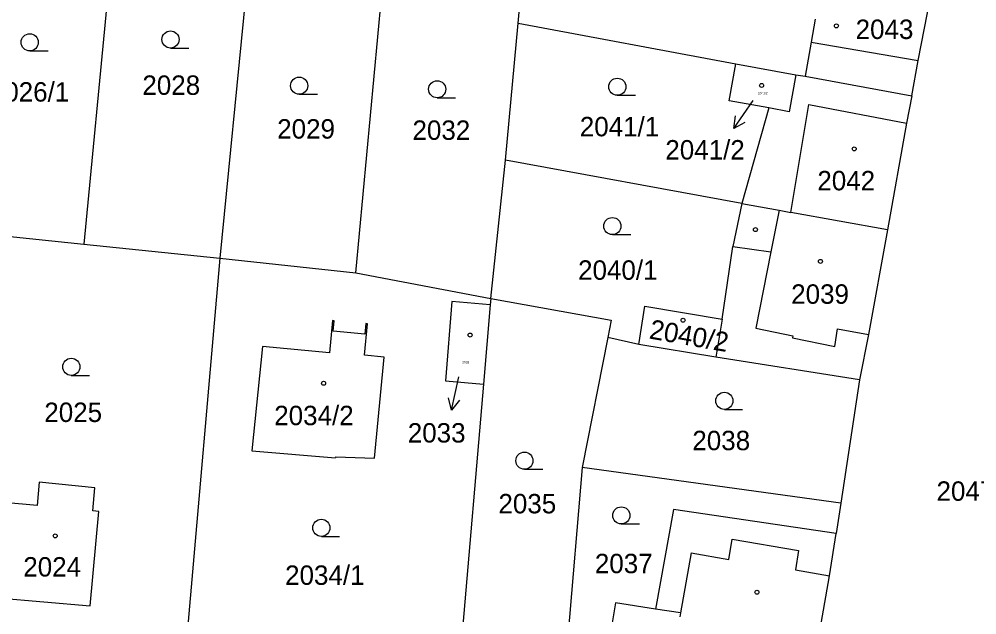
# Model space of a CAD drawing. Extents: x -755819 to -753140, y -1169796 to -1166000.
# Drawn here: x -755441 to -755357.1, y -1168053.8 to -1168001.6 of the extents above; entities that cross this region are included whole.
import ezdxf

# ---------------------------------------------------------------- set-up
doc = ezdxf.new("R2010")
doc.units = 0
for name, color, linetype in [('Vrstva 1', 7, 'Continuous'), ('Vrstva 16', 7, 'Continuous'), ('Vrstva 18', 7, 'Continuous'), ('Vrstva 19', 7, 'Continuous'), ('Vrstva 25', 7, 'Continuous'), ('Vrstva 4', 7, 'Continuous')]:
    doc.layers.add(name, color=color, linetype=linetype)

msp = doc.modelspace()

# ---------------------------------------------------------------- linework, layer by layer
at = {"layer": 'Vrstva 1'}
for p, q in [((-755432.49, -1167991.92), (-755435.29, -1168021.3)), ((-755397.28, -1168001.97), (-755396.64, -1167995.15)), ((-755420.82, -1167996.39), (-755423.38, -1168022.54)), ((-755411.48, -1168023.81), (-755409.03, -1167997.52)), ((-755362.29, -1168005.24), (-755360.72, -1167997.34)), ((-755371.29, -1168001.6), (-755371.65, -1168003.62)), ((-755398.39, -1168013.96), (-755397.28, -1168001.97)), ((-755397.28, -1168001.97), (-755378.23, -1168005.52)), ((-755371.65, -1168003.62), (-755372.17, -1168006.61)), ((-755378.82, -1168008.75), (-755378.23, -1168005.52)), ((-755378.23, -1168005.52), (-755372.98, -1168006.48)), ((-755362.83, -1168008.32), (-755362.29, -1168005.24)), ((-755372.98, -1168006.48), (-755373.57, -1168009.72)), ((-755372.98, -1168006.48), (-755372.17, -1168006.61)), ((-755372.17, -1168006.61), (-755362.83, -1168008.32)), ((-755362.83, -1168008.32), (-755363.29, -1168010.72)), ((-755375.34, -1168009.39), (-755378.82, -1168008.75)), ((-755375.34, -1168009.39), (-755377.72, -1168017.75)), ((-755373.57, -1168009.72), (-755375.34, -1168009.39)), ((-755363.29, -1168010.72), (-755364.97, -1168020.05)), ((-755399.69, -1168026.07), (-755398.39, -1168013.96)), ((-755377.72, -1168017.75), (-755398.39, -1168013.96)), ((-755377.72, -1168017.75), (-755378.5, -1168021.52)), ((-755377.72, -1168017.75), (-755374.44, -1168018.35)), ((-755374.44, -1168018.35), (-755373.41, -1168018.54)), ((-755364.97, -1168020.05), (-755373.41, -1168018.54)), ((-755447.74, -1168020.04), (-755435.29, -1168021.3)), ((-755364.97, -1168020.05), (-755366.62, -1168029.22)), ((-755435.29, -1168021.3), (-755423.38, -1168022.54)), ((-755379.42, -1168027.87), (-755378.5, -1168021.52)), ((-755423.38, -1168022.54), (-755426.37, -1168056.66)), ((-755423.38, -1168022.54), (-755411.48, -1168023.81)), ((-755411.48, -1168023.81), (-755399.69, -1168026.07)), ((-755399.69, -1168026.07), (-755399.74, -1168026.61)), ((-755399.69, -1168026.07), (-755389.15, -1168027.97)), ((-755403.08, -1168026.32), (-755403.65, -1168033.28)), ((-755399.74, -1168026.61), (-755403.08, -1168026.32)), ((-755399.74, -1168026.61), (-755400.33, -1168033.58)), ((-755386.74, -1168030.1), (-755386.19, -1168026.75)), ((-755386.19, -1168026.75), (-755379.42, -1168027.87)), ((-755413.54, -1168027.99), (-755413.81, -1168030.84)), ((-755413.38, -1168028.01), (-755413.54, -1168027.99)), ((-755413.47, -1168028.93), (-755413.38, -1168028.01)), ((-755410.73, -1168031.04), (-755410.46, -1168028.29)), ((-755410.62, -1168028.27), (-755410.71, -1168029.2)), ((-755410.46, -1168028.29), (-755410.62, -1168028.27)), ((-755389.15, -1168027.97), (-755389.44, -1168029.47)), ((-755379.42, -1168027.87), (-755379.99, -1168031.21)), ((-755410.71, -1168029.2), (-755413.47, -1168028.93)), ((-755389.44, -1168029.47), (-755391.69, -1168040.86)), ((-755386.74, -1168030.1), (-755389.44, -1168029.47)), ((-755366.62, -1168029.22), (-755367.4, -1168033.19)), ((-755419.66, -1168030.26), (-755420.59, -1168039.41)), ((-755413.81, -1168030.84), (-755419.66, -1168030.26)), ((-755379.99, -1168031.21), (-755386.74, -1168030.1)), ((-755409.02, -1168031.2), (-755410.73, -1168031.04)), ((-755409.87, -1168040.06), (-755409.02, -1168031.2)), ((-755367.4, -1168033.19), (-755379.99, -1168031.21)), ((-755403.65, -1168033.28), (-755400.33, -1168033.58)), ((-755400.33, -1168033.58), (-755402.48, -1168058.74)), ((-755367.4, -1168033.19), (-755369.05, -1168044)), ((-755420.59, -1168039.41), (-755413.26, -1168040.02)), ((-755413.23, -1168039.94), (-755413.26, -1168040.02)), ((-755413.23, -1168039.94), (-755409.87, -1168040.06)), ((-755391.69, -1168040.86), (-755393.26, -1168059.55)), ((-755369.05, -1168044), (-755391.69, -1168040.86)), ((-755439.19, -1168042.14), (-755439.39, -1168044.19)), ((-755434.32, -1168042.64), (-755439.19, -1168042.14)), ((-755434.51, -1168044.66), (-755434.32, -1168042.64)), ((-755439.39, -1168044.19), (-755442.3, -1168043.92)), ((-755383.7, -1168044.55), (-755385.26, -1168053.26)), ((-755369.46, -1168046.65), (-755383.7, -1168044.55)), ((-755369.05, -1168044), (-755369.46, -1168046.65)), ((-755434.73, -1168052.97), (-755433.99, -1168044.71)), ((-755433.99, -1168044.71), (-755434.51, -1168044.66)), ((-755370.04, -1168050.36), (-755369.46, -1168046.65)), ((-755371.06, -1168056.13), (-755370.04, -1168050.36)), ((-755443.02, -1168052.25), (-755434.73, -1168052.97)), ((-755388.77, -1168052.72), (-755389.92, -1168059.58)), ((-755385.26, -1168053.26), (-755388.77, -1168052.72)), ((-755383.08, -1168053.59), (-755385.26, -1168053.26)), ((-755383.08, -1168053.59), (-755383.14, -1168053.94))]:
    msp.add_line(p, q, dxfattribs=at)
at = {"layer": 'Vrstva 16'}
for p, q in [((-755378.42, -1168011.195), (-755376.71, -1168008.73)), ((-755403.115, -1168035.85), (-755402.47, -1168032.92))]:
    msp.add_line(p, q, dxfattribs=at)
for points in [[(-755377.439, -1168010.658), (-755378.42, -1168011.195), (-755378.261, -1168010.088)], [(-755402.411, -1168034.981), (-755403.115, -1168035.85), (-755403.388, -1168034.766)]]:
    msp.add_lwpolyline(points, dxfattribs=at)
at = {"layer": 'Vrstva 25'}
for p, q in [((-755440.03, -1168004.39), (-755438.43, -1168004.39)), ((-755427.71, -1168004.14), (-755426.11, -1168004.14)), ((-755416.45, -1168008.19), (-755414.85, -1168008.19)), ((-755404.37, -1168008.5), (-755402.77, -1168008.5)), ((-755388.61, -1168008.28), (-755387.01, -1168008.28)), ((-755389.04, -1168020.48), (-755387.44, -1168020.48)), ((-755436.39, -1168032.8), (-755434.79, -1168032.8)), ((-755379.24, -1168035.78), (-755377.64, -1168035.78)), ((-755396.74, -1168041.02), (-755395.14, -1168041.02)), ((-755388.26, -1168045.81), (-755386.66, -1168045.81)), ((-755414.51, -1168046.9), (-755412.91, -1168046.9))]:
    msp.add_line(p, q, dxfattribs=at)
for centre, radius in [((-755427.71, -1168003.39), 0.75), ((-755369.44, -1168002.2), 0.175), ((-755440.03, -1168003.64), 0.75), ((-755416.45, -1168007.44), 0.75), ((-755388.61, -1168007.53), 0.75), ((-755404.37, -1168007.75), 0.75), ((-755375.98, -1168007.42), 0.175), ((-755367.88, -1168012.97), 0.175), ((-755389.04, -1168019.73), 0.75), ((-755376.52, -1168020.04), 0.175), ((-755370.83, -1168022.82), 0.175), ((-755382.86, -1168027.97), 0.175), ((-755401.49, -1168029.27), 0.175), ((-755436.39, -1168032.05), 0.75), ((-755414.31, -1168033.49), 0.175), ((-755379.24, -1168035.03), 0.75), ((-755396.74, -1168040.27), 0.75), ((-755388.26, -1168045.06), 0.75), ((-755414.51, -1168046.15), 0.75), ((-755437.8, -1168046.85), 0.175), ((-755376.39, -1168051.78), 0.175)]:
    msp.add_circle(centre, radius, dxfattribs=at)
at = {"layer": 'Vrstva 4'}
for p, q in [((-755371.65, -1168003.62), (-755362.29, -1168005.24)), ((-755373.41, -1168018.54), (-755371.86, -1168009.09)), ((-755371.86, -1168009.09), (-755363.29, -1168010.72)), ((-755374.44, -1168018.35), (-755375.16, -1168021.99)), ((-755378.5, -1168021.52), (-755375.16, -1168021.99)), ((-755375.16, -1168021.99), (-755376.48, -1168028.67)), ((-755376.48, -1168028.67), (-755373.24, -1168029.33)), ((-755373.24, -1168029.33), (-755373.28, -1168029.52)), ((-755373.28, -1168029.52), (-755369.57, -1168030.28)), ((-755369.57, -1168030.28), (-755369.34, -1168028.72)), ((-755369.34, -1168028.72), (-755366.62, -1168029.22)), ((-755378.85, -1168048.92), (-755378.55, -1168047.15)), ((-755378.55, -1168047.15), (-755372.74, -1168048.12)), ((-755382.16, -1168048.33), (-755383.08, -1168053.59)), ((-755382.16, -1168048.33), (-755378.85, -1168048.92)), ((-755372.74, -1168048.12), (-755373.01, -1168049.82)), ((-755373.01, -1168049.82), (-755370.04, -1168050.36))]:
    msp.add_line(p, q, dxfattribs=at)

# ---------------------------------------------------------------- texts
at = {"layer": 'Vrstva 16'}
for s, p in [('2041/2', (-755384.406, -1168013.9)), ('2033', (-755406.947, -1168038.68))]:
    msp.add_text(s, height=1.7, dxfattribs=at).set_placement(p)
at = {"layer": 'Vrstva 18'}
for s, p in [('2028', (-755430.173, -1168008.24)), ('2026/1', (-755443.523, -1168008.83)), ('2041/1', (-755391.893, -1168011.87)), ('2029', (-755418.373, -1168012.07)), ('2032', (-755406.533, -1168012.18)), ('2040/1', (-755392.043, -1168024.43)), ('2025', (-755438.753, -1168036.88)), ('2038', (-755382.043, -1168039.35)), ('2047/1', (-755360.674, -1168043.78)), ('2035', (-755399.013, -1168044.88)), ('2037', (-755390.573, -1168050.12)), ('2034/1', (-755417.683, -1168051.14))]:
    msp.add_text(s, height=1.7, dxfattribs=at).set_placement(p)
at = {"layer": 'Vrstva 19'}
for s, height, p in [('2043', 1.7, (-755367.753, -1168003.35)), ('2041/2', 0.2, (-755376.302, -1168008.19)), ('2042', 1.7, (-755371.103, -1168016.6)), ('2039', 1.7, (-755373.393, -1168026.53)), ('2033', 0.2, (-755402.182, -1168031.75)), ('2034/2', 1.7, (-755418.633, -1168037.16)), ('2024', 1.7, (-755440.593, -1168050.41))]:
    msp.add_text(s, height=height, dxfattribs=at).set_placement(p)
msp.add_text('2040/2', height=1.7, rotation=350.07721, dxfattribs=at).set_placement((-755385.891, -1168029.561))

doc.saveas('drawing.dxf')
